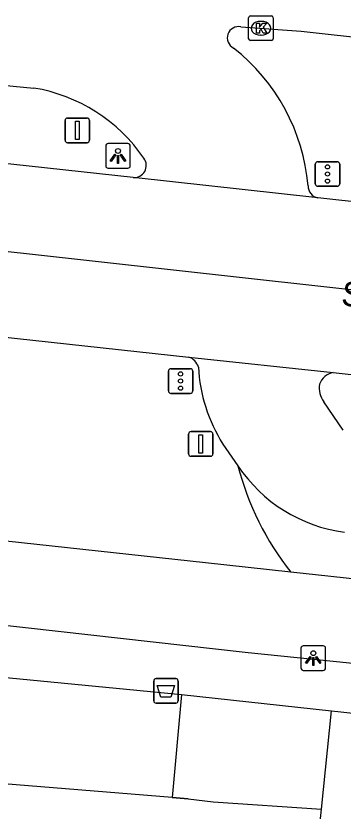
# Model space of a CAD drawing. Extents: x 161848 to 162726, y 385382 to 386521.
# Drawn here: x 162301.19 to 162314.47, y 386449.81 to 386482.11 of the extents above; entities that cross this region are included whole.
import ezdxf

# ---------------------------------------------------------------- set-up
doc = ezdxf.new("R2010")
doc.units = 0
for name, color, linetype in [('IMGEO_Afvalbak', 7, 'Continuous'), ('IMGEO_Fietspad_gesloten', 7, 'Continuous'), ('IMGEO_Groenvoorziening', 7, 'Continuous'), ('IMGEO_Hek', 7, 'Continuous'), ('IMGEO_Kolk', 7, 'Continuous'), ('IMGEO_Lichtpunt', 7, 'Continuous'), ('IMGEO_Openbare_ruimte_label', 7, 'Continuous'), ('IMGEO_OVBaan_gesloten', 7, 'Continuous'), ('IMGEO_Rijbaan_lokaal_gesloten', 7, 'Continuous'), ('IMGEO_Rijbaan_lokaal_open', 7, 'Continuous'), ('IMGEO_Rijbaan_regionaal_gesloten', 7, 'Continuous'), ('IMGEO_Verkeersbordpaal', 7, 'Continuous'), ('IMGEO_Verkeersregelinstallatiepaal', 7, 'Continuous'), ('IMGEO_Voetpad_open', 7, 'Continuous')]:
    doc.layers.add(name, color=color, linetype=linetype)

msp = doc.modelspace()

# ---------------------------------------------------------------- linework, layer by layer
at = {"layer": 'IMGEO_Afvalbak'}
for p, q in [((162306.89, 386455.191), (162307.68, 386455.191)), ((162307.68, 386455.191), (162306.89, 386455.191)), ((162306.79, 386454.291), (162306.79, 386455.091)), ((162306.79, 386455.091), (162306.79, 386454.291)), ((162307.78, 386455.091), (162307.78, 386454.291)), ((162307.78, 386454.291), (162307.78, 386455.091)), ((162307.68, 386454.191), (162306.89, 386454.191)), ((162306.89, 386454.191), (162307.68, 386454.191))]:
    msp.add_line(p, q, dxfattribs=at)
msp.add_lwpolyline([(162306.933, 386454.905), (162307.637, 386454.905), (162307.488, 386454.435), (162307.082, 386454.435), (162306.933, 386454.905)], dxfattribs=at)
for centre, start, end in [((162306.89, 386455.091), 90, 180), ((162306.89, 386455.091), 90, 180), ((162307.68, 386455.091), 0, 90), ((162307.68, 386455.091), 360, 90), ((162306.89, 386454.291), 180, 270), ((162306.89, 386454.291), 180, 270), ((162307.68, 386454.291), 270, 0), ((162307.68, 386454.291), 270, 0)]:
    msp.add_arc(centre, 0.1, start, end, dxfattribs=at)
at = {"layer": 'IMGEO_Fietspad_gesloten'}
for points in [[(162312.351, 386459.516), (162308.885, 386459.896), (162280.987, 386462.928)], [(162385.017, 386448.116), (162379.176, 386448.743), (162364.191, 386450.398), (162360.399, 386450.842), (162343.506, 386452.724), (162338.65, 386453.222), (162329.182, 386454.264), (162316.717, 386455.613), (162310.615, 386456.239), (162293.86, 386458.114), (162287.997, 386458.824), (162275.728, 386460.189)]]:
    msp.add_lwpolyline(points, dxfattribs=at)
at = {"layer": 'IMGEO_Groenvoorziening'}
for points in [[(162307.539, 386450.353), (162300.03, 386450.965), (162250.514, 386456.492)], [(162307.921, 386454.544), (162307.539, 386450.353)], [(162307.539, 386450.353), (162308.189, 386450.3), (162309.201, 386450.187), (162313.592, 386449.879)]]:
    msp.add_lwpolyline(points, dxfattribs=at)
at = {"layer": 'IMGEO_Hek'}
for points in [[(162307.539, 386450.353), (162300.03, 386450.965), (162250.514, 386456.492)], [(162308.189, 386450.3), (162307.539, 386450.353)]]:
    msp.add_lwpolyline(points, dxfattribs=at)
at = {"layer": 'IMGEO_Kolk'}
for p, q in [((162310.638, 386481.188), (162310.638, 386482.04)), ((162310.713, 386482.114), (162311.565, 386482.114)), ((162311.639, 386482.04), (162311.639, 386481.188)), ((162311.126, 386481.894), (162311.151, 386481.894)), ((162311.149, 386481.334), (162311.124, 386481.334)), ((162311.565, 386481.114), (162310.713, 386481.114))]:
    msp.add_line(p, q, dxfattribs=at)
for points in [[(162310.638, 386481.188), (162310.638, 386482.04)], [(162310.713, 386482.114), (162311.565, 386482.114)], [(162311.639, 386482.04), (162311.639, 386481.188)], [(162310.959, 386481.814), (162311.082, 386481.814), (162311.082, 386481.663), (162311.212, 386481.814), (162311.376, 386481.814), (162311.23, 386481.663), (162311.383, 386481.414), (162311.231, 386481.414), (162311.146, 386481.578), (162311.082, 386481.511), (162311.082, 386481.414), (162310.959, 386481.414), (162310.959, 386481.814)], [(162311.565, 386481.114), (162310.713, 386481.114)]]:
    msp.add_lwpolyline(points, dxfattribs=at)
for centre, start, end in [((162310.715, 386482.038), 91.552, 178.448), ((162310.715, 386482.038), 91.552, 178.448), ((162311.563, 386482.038), 1.552, 88.448), ((162311.563, 386482.038), 1.552, 88.448), ((162310.715, 386481.19), 181.552, 268.448), ((162310.715, 386481.19), 181.552, 268.448), ((162311.563, 386481.19), 271.552, 358.448), ((162311.563, 386481.19), 271.552, 358.448)]:
    msp.add_arc(centre, 0.0765, start, end, dxfattribs=at)
for centre, major_axis, ratio, start_param, end_param in [((162311.125, 386481.614), (-0.387, 0.002), 0.722429, 4.712389, 7.853982), ((162311.15, 386481.614), (-0.39, 0.002), 0.717154, 1.570796, 4.712389)]:
    msp.add_ellipse(centre, major_axis=major_axis, ratio=ratio, start_param=start_param, end_param=end_param, dxfattribs=at)
at = {"layer": 'IMGEO_Lichtpunt'}
for p, q in [((162304.838, 386476.83), (162304.838, 386476.023)), ((162304.838, 386476.83), (162304.838, 386476.023)), ((162305.74, 386476.925), (162304.932, 386476.925)), ((162305.74, 386476.925), (162304.932, 386476.925)), ((162305.834, 386476.023), (162305.834, 386476.83)), ((162305.834, 386476.023), (162305.834, 386476.83)), ((162304.932, 386475.929), (162305.74, 386475.929)), ((162304.932, 386475.929), (162305.74, 386475.929)), ((162312.765, 386456.426), (162312.765, 386455.619)), ((162312.765, 386456.426), (162312.765, 386455.619)), ((162313.667, 386456.521), (162312.859, 386456.521)), ((162313.667, 386456.521), (162312.859, 386456.521)), ((162313.761, 386455.619), (162313.761, 386456.426)), ((162313.761, 386455.619), (162313.761, 386456.426)), ((162312.859, 386455.525), (162313.667, 386455.525)), ((162312.859, 386455.525), (162313.667, 386455.525))]:
    msp.add_line(p, q, dxfattribs=at)
for points in [[(162305.212, 386476.494), (162305.251, 386476.466), (162305.063, 386476.204), (162305.025, 386476.231), (162305.212, 386476.494)], [(162305.314, 386476.446), (162305.361, 386476.446), (162305.361, 386476.124), (162305.314, 386476.124), (162305.314, 386476.446)], [(162305.424, 386476.466), (162305.462, 386476.493), (162305.649, 386476.231), (162305.61, 386476.203), (162305.424, 386476.466)], [(162313.139, 386456.09), (162313.178, 386456.062), (162312.99, 386455.8), (162312.952, 386455.827), (162313.139, 386456.09)], [(162313.351, 386456.062), (162313.389, 386456.089), (162313.576, 386455.827), (162313.537, 386455.799), (162313.351, 386456.062)], [(162313.241, 386456.042), (162313.288, 386456.042), (162313.288, 386455.72), (162313.241, 386455.72), (162313.241, 386456.042)]]:
    msp.add_lwpolyline(points, dxfattribs=at)
for centre in [(162305.337, 386476.628), (162313.264, 386456.224)]:
    msp.add_circle(centre, 0.0994, dxfattribs=at)
for centre, start, end in [((162304.932, 386476.83), 90, 180), ((162304.932, 386476.83), 90, 180), ((162305.74, 386476.83), 0, 90), ((162305.74, 386476.83), 0, 90), ((162304.932, 386476.023), 180, 270), ((162304.932, 386476.023), 180, 270), ((162305.74, 386476.023), 270, 0), ((162305.74, 386476.023), 270, 360), ((162312.859, 386456.426), 90, 180), ((162312.859, 386456.426), 90, 180), ((162313.667, 386456.426), 0, 90), ((162313.667, 386456.426), 0, 90), ((162312.859, 386455.619), 180, 270), ((162312.859, 386455.619), 180, 270), ((162313.667, 386455.619), 270, 0), ((162313.667, 386455.619), 270, 360)]:
    msp.add_arc(centre, 0.0946, start, end, dxfattribs=at)
at = {"layer": 'IMGEO_OVBaan_gesloten'}
for points in [[(162305.947, 386475.544), (162271.426, 386479.312), (162253.099, 386480.814)], [(162203.879, 386478.517), (162207.499, 386478.499), (162225.631, 386478.344), (162229.576, 386478.275), (162237.547, 386477.999), (162245.603, 386477.602), (162249.559, 386477.358), (162257.626, 386476.801), (162269.193, 386475.794), (162285.151, 386474.284), (162317.466, 386470.701), (162367.904, 386465.109), (162371.653, 386464.701), (162386.186, 386463.118), (162391.179, 386462.616)], [(162313.453, 386474.721), (162305.947, 386475.544)], [(162392.606, 386465.976), (162392.606, 386465.976), (162313.453, 386474.721)], [(162247.136, 386474.244), (162267.354, 386472.7), (162308.213, 386468.25)], [(162308.213, 386468.25), (162314.066, 386467.621)], [(162314.066, 386467.621), (162316.76, 386467.324)]]:
    msp.add_lwpolyline(points, dxfattribs=at)
at = {"layer": 'IMGEO_Rijbaan_lokaal_gesloten'}
msp.add_lwpolyline([(162314.473, 386465.288), (162313.697, 386466.438)], dxfattribs=at)
for centre, radius, start, end in [((162314.209, 386466.892), 0.743, 101.1117, 159.6114), ((162314.44, 386467.01), 0.938, 171.3508, 217.5898)]:
    msp.add_arc(centre, radius, start, end, dxfattribs=at)
at = {"layer": 'IMGEO_Rijbaan_lokaal_open'}
for points in [[(162309.596, 386464.719), (162310.205, 386463.838)], [(162317.727, 386458.927), (162312.351, 386459.516)], [(162313.592, 386449.879), (162314.009, 386453.874)], [(162314.009, 386453.874), (162314.383, 386453.833), (162320.503, 386453.159)], [(162310.929, 386430.408), (162307.321, 386430.796), (162307.702, 386434.832), (162309.949, 386434.673), (162312.338, 386436.499), (162312.691, 386440.948), (162312.783, 386442.115), (162312.874, 386442.988), (162313.498, 386448.971), (162313.592, 386449.879)]]:
    msp.add_lwpolyline(points, dxfattribs=at)
for centre, radius, start, end in [((162308.029, 386467.689), 0.591, 15.6536, 71.8715), ((162315.082, 386468.192), 6.493, 183.04, 212.3403), ((162315.326, 386467.228), 6.141, 213.5033, 262.5931), ((162321.429, 386466.717), 11.587, 194.3876, 218.4239)]:
    msp.add_arc(centre, radius, start, end, dxfattribs=at)
at = {"layer": 'IMGEO_Rijbaan_regionaal_gesloten'}
for points in [[(162310.327, 386481.671), (162312.775, 386481.499), (162395.318, 386472.359), (162395.318, 386472.359)], [(162278.05, 386481.497), (162301.915, 386479.185)]]:
    msp.add_lwpolyline(points, dxfattribs=at)
for centre, radius, start, end in [((162310.232, 386481.221), 0.46, 78.1246, 243.6154), ((162305.093, 386474.528), 7.988, 4.9414, 51.8408), ((162300.796, 386472.492), 6.786, 34.4632, 80.5099), ((162305.987, 386476.041), 0.498, 265.3945, 35.8072), ((162313.546, 386475.208), 0.496, 179.0327, 259.1289)]:
    msp.add_arc(centre, radius, start, end, dxfattribs=at)
at = {"layer": 'IMGEO_Verkeersbordpaal'}
for p, q in [((162303.19, 386477.063), (162303.19, 386477.863)), ((162303.19, 386477.863), (162303.19, 386477.063)), ((162303.29, 386477.963), (162304.08, 386477.963)), ((162304.08, 386477.963), (162303.29, 386477.963)), ((162304.18, 386477.863), (162304.18, 386477.063)), ((162304.18, 386477.063), (162304.18, 386477.863)), ((162304.08, 386476.963), (162303.29, 386476.963)), ((162303.29, 386476.963), (162304.08, 386476.963)), ((162308.303, 386465.224), (162309.093, 386465.224)), ((162309.093, 386465.224), (162308.303, 386465.224)), ((162308.203, 386464.324), (162308.203, 386465.124)), ((162308.203, 386465.124), (162308.203, 386464.324)), ((162309.193, 386465.124), (162309.193, 386464.324)), ((162309.193, 386464.324), (162309.193, 386465.124)), ((162309.093, 386464.224), (162308.303, 386464.224)), ((162308.303, 386464.224), (162309.093, 386464.224))]:
    msp.add_line(p, q, dxfattribs=at)
for points in [[(162303.61, 386477.838), (162303.76, 386477.838), (162303.76, 386477.088), (162303.61, 386477.088), (162303.61, 386477.838)], [(162308.623, 386465.099), (162308.773, 386465.099), (162308.773, 386464.349), (162308.623, 386464.349), (162308.623, 386465.099)]]:
    msp.add_lwpolyline(points, dxfattribs=at)
for centre, start, end in [((162303.29, 386477.863), 90, 180), ((162303.29, 386477.863), 90, 180), ((162304.08, 386477.863), 0, 90), ((162304.08, 386477.863), 360, 90), ((162303.29, 386477.063), 180, 270), ((162303.29, 386477.063), 180, 270), ((162304.08, 386477.063), 270, 0), ((162304.08, 386477.063), 270, 0), ((162308.303, 386465.124), 90, 180), ((162308.303, 386465.124), 90, 180), ((162309.093, 386465.124), 0, 90), ((162309.093, 386465.124), 360, 90), ((162308.303, 386464.324), 180, 270), ((162308.303, 386464.324), 180, 270), ((162309.093, 386464.324), 270, 0), ((162309.093, 386464.324), 270, 0)]:
    msp.add_arc(centre, 0.1, start, end, dxfattribs=at)
at = {"layer": 'IMGEO_Verkeersregelinstallatiepaal'}
for p, q in [((162313.446, 386476.191), (162314.236, 386476.191)), ((162314.236, 386476.191), (162313.446, 386476.191)), ((162313.346, 386475.291), (162313.346, 386476.091)), ((162313.346, 386476.091), (162313.346, 386475.291)), ((162314.336, 386476.091), (162314.336, 386475.291)), ((162314.336, 386475.291), (162314.336, 386476.091)), ((162314.236, 386475.191), (162313.446, 386475.191)), ((162313.446, 386475.191), (162314.236, 386475.191)), ((162307.481, 386467.779), (162308.271, 386467.779)), ((162308.271, 386467.779), (162307.481, 386467.779)), ((162307.381, 386466.879), (162307.381, 386467.679)), ((162307.381, 386467.679), (162307.381, 386466.879)), ((162308.371, 386467.679), (162308.371, 386466.879)), ((162308.371, 386466.879), (162308.371, 386467.679)), ((162308.271, 386466.779), (162307.481, 386466.779)), ((162307.481, 386466.779), (162308.271, 386466.779))]:
    msp.add_line(p, q, dxfattribs=at)
for centre in [(162313.841, 386475.981), (162313.841, 386475.691), (162313.841, 386475.401), (162307.876, 386467.569), (162307.876, 386467.279), (162307.876, 386466.989)]:
    msp.add_circle(centre, 0.085, dxfattribs=at)
for centre, start, end in [((162313.446, 386476.091), 90, 180), ((162313.446, 386476.091), 90, 180), ((162314.236, 386476.091), 0, 90), ((162314.236, 386476.091), 360, 90), ((162313.446, 386475.291), 180, 270), ((162313.446, 386475.291), 180, 270), ((162314.236, 386475.291), 270, 0), ((162314.236, 386475.291), 270, 0), ((162307.481, 386467.679), 90, 180), ((162307.481, 386467.679), 90, 180), ((162308.271, 386467.679), 0, 90), ((162308.271, 386467.679), 360, 90), ((162307.481, 386466.879), 180, 270), ((162307.481, 386466.879), 180, 270), ((162308.271, 386466.879), 270, 0), ((162308.271, 386466.879), 270, 0)]:
    msp.add_arc(centre, 0.1, start, end, dxfattribs=at)
at = {"layer": 'IMGEO_Voetpad_open'}
for points in [[(162268.355, 386458.709), (162292.119, 386456.072), (162307.921, 386454.544)], [(162307.921, 386454.544), (162314.009, 386453.874)]]:
    msp.add_lwpolyline(points, dxfattribs=at)

# ---------------------------------------------------------------- texts
at = {"layer": 'IMGEO_Openbare_ruimte_label'}
msp.add_text('Sterrenlaan', height=1, rotation=353.6282, dxfattribs=at).set_placement((162314.368, 386470.356))

doc.saveas('drawing.dxf')
